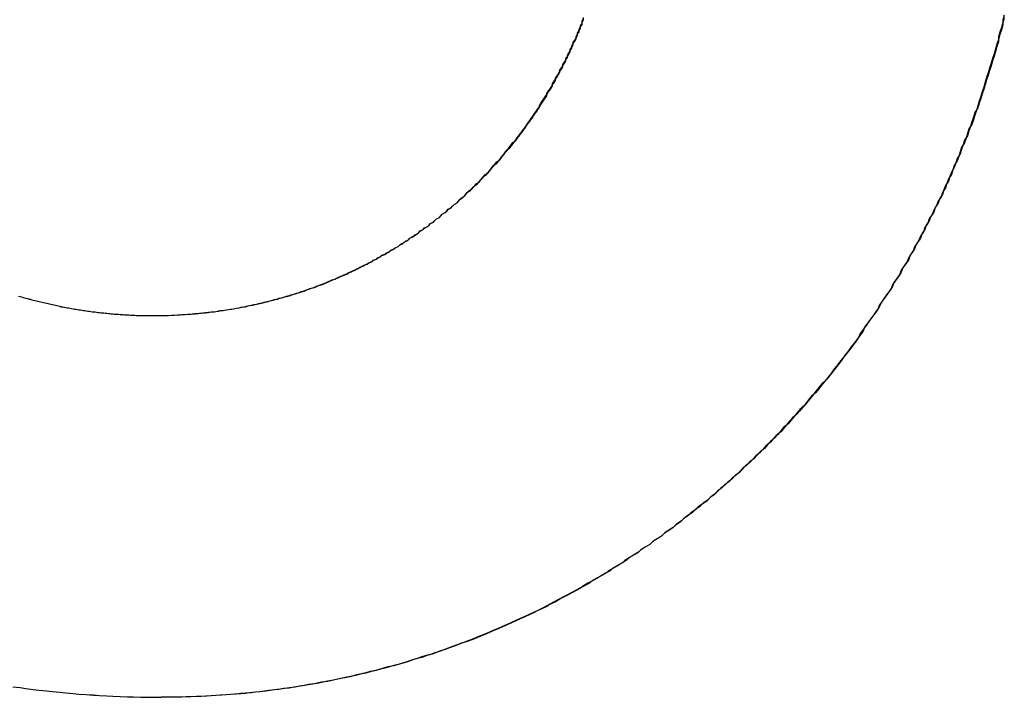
# Model space of a CAD drawing. Extents: x 1107 to 4046, y 937 to 3355.
# Tile 789 of 861: x 3061.638 to 3062.308, y 1749.365 to 1749.826. Entities that reach past the tile are written whole.
import ezdxf

# ---------------------------------------------------------------- set-up
doc = ezdxf.new("R2010")
doc.units = 0
doc.layers.add('KF_VIDA_L___C_LEFT', color=7, linetype='CONTINUOUS')

# ---------------------------------------------------------------- blocks, each defined once
blk = doc.blocks.new('KF_VIDA_L___C_LEFT')
at = {"layer": 'KF_VIDA_L___C_LEFT'}
for points in [[(173.004, 60.6155, 0), (173.003, 60.6122, 0), (173.003, 60.6089, 0), (173.002, 60.6056, 0), (173.001, 60.6023, 0), (173, 60.599, 0), (172.999, 60.5958, 0), (172.998, 60.5925, 0), (172.997, 60.5893, 0), (172.996, 60.586, 0), (172.995, 60.5828, 0), (172.994, 60.5796, 0), (172.993, 60.5763, 0), (172.992, 60.5731, 0), (172.991, 60.5699, 0), (172.99, 60.5667, 0), (172.989, 60.5635, 0), (172.988, 60.5603, 0), (172.987, 60.5571, 0), (172.986, 60.554, 0), (172.985, 60.5508, 0), (172.984, 60.5476, 0), (172.983, 60.5445, 0), (172.982, 60.5413, 0), (172.98, 60.5382, 0), (172.979, 60.5351, 0), (172.978, 60.5319, 0), (172.977, 60.5288, 0), (172.975, 60.5257, 0), (172.974, 60.5226, 0), (172.973, 60.5195, 0), (172.972, 60.5165, 0), (172.97, 60.5134, 0), (172.969, 60.5103, 0), (172.968, 60.5073, 0), (172.966, 60.5042, 0), (172.965, 60.5012, 0), (172.964, 60.4981, 0), (172.962, 60.4951, 0), (172.961, 60.4921, 0), (172.959, 60.4891, 0), (172.958, 60.4861, 0), (172.956, 60.4831, 0), (172.955, 60.4801, 0), (172.953, 60.4772, 0), (172.952, 60.4742, 0), (172.95, 60.4713, 0), (172.949, 60.4683, 0), (172.947, 60.4654, 0), (172.946, 60.4625, 0), (172.944, 60.4596, 0), (172.943, 60.4567, 0), (172.941, 60.4538, 0), (172.939, 60.4509, 0), (172.938, 60.448, 0), (172.936, 60.4451, 0), (172.934, 60.4423, 0), (172.933, 60.4395, 0), (172.931, 60.4366, 0), (172.929, 60.4338, 0), (172.928, 60.431, 0), (172.926, 60.4282, 0), (172.924, 60.4254, 0), (172.922, 60.4226, 0), (172.92, 60.4198, 0), (172.919, 60.4171, 0), (172.917, 60.4143, 0), (172.915, 60.4116, 0), (172.913, 60.4088, 0), (172.911, 60.4061, 0), (172.909, 60.4034, 0), (172.908, 60.4007, 0), (172.906, 60.398, 0), (172.904, 60.3954, 0), (172.902, 60.3927, 0), (172.9, 60.3901, 0), (172.898, 60.3874, 0), (172.896, 60.3848, 0), (172.894, 60.3822, 0), (172.892, 60.3796, 0), (172.89, 60.377, 0), (172.888, 60.3744, 0), (172.886, 60.3718, 0), (172.884, 60.3692, 0), (172.882, 60.3667, 0), (172.88, 60.3642, 0), (172.878, 60.3616, 0), (172.876, 60.3591, 0), (172.873, 60.3566, 0), (172.871, 60.3541, 0), (172.869, 60.3517, 0), (172.867, 60.3492, 0), (172.865, 60.3467, 0), (172.863, 60.3443, 0), (172.86, 60.3419, 0), (172.858, 60.3395, 0), (172.856, 60.3371, 0), (172.854, 60.3347, 0), (172.852, 60.3323, 0), (172.849, 60.3299, 0), (172.847, 60.3276, 0), (172.845, 60.3253, 0), (172.842, 60.3229, 0), (172.84, 60.3206, 0), (172.838, 60.3183, 0), (172.835, 60.316, 0), (172.833, 60.3138, 0), (172.831, 60.3115, 0), (172.828, 60.3093, 0), (172.826, 60.307, 0), (172.824, 60.3048, 0), (172.821, 60.3026, 0), (172.819, 60.3004, 0), (172.816, 60.2982, 0), (172.814, 60.2961, 0), (172.811, 60.2939, 0), (172.809, 60.2918, 0), (172.807, 60.2897, 0), (172.804, 60.2876, 0), (172.802, 60.2855, 0), (172.799, 60.2834, 0), (172.796, 60.2813, 0), (172.794, 60.2793, 0), (172.791, 60.2772, 0), (172.789, 60.2752, 0), (172.786, 60.2732, 0), (172.784, 60.2712, 0), (172.781, 60.2692, 0), (172.779, 60.2673, 0), (172.776, 60.2653, 0), (172.773, 60.2634, 0), (172.771, 60.2615, 0), (172.768, 60.2596, 0), (172.765, 60.2577, 0), (172.763, 60.2558, 0), (172.76, 60.254, 0), (172.757, 60.2521, 0), (172.755, 60.2503, 0), (172.752, 60.2485, 0), (172.749, 60.2467, 0), (172.747, 60.2449, 0), (172.744, 60.2431, 0), (172.741, 60.2414, 0), (172.738, 60.2396, 0), (172.736, 60.2379, 0), (172.733, 60.2362, 0), (172.73, 60.2345, 0), (172.727, 60.2328, 0), (172.724, 60.2312, 0), (172.722, 60.2295, 0), (172.719, 60.2279, 0), (172.716, 60.2263, 0), (172.713, 60.2247, 0), (172.71, 60.2231, 0), (172.707, 60.2215, 0), (172.704, 60.22, 0), (172.702, 60.2185, 0), (172.699, 60.2169, 0), (172.696, 60.2154, 0), (172.693, 60.214, 0), (172.69, 60.2125, 0), (172.687, 60.211, 0), (172.684, 60.2096, 0), (172.681, 60.2082, 0), (172.678, 60.2068, 0), (172.675, 60.2054, 0), (172.672, 60.204, 0), (172.669, 60.2027, 0), (172.666, 60.2014, 0), (172.663, 60.2, 0), (172.66, 60.1987, 0), (172.657, 60.1975, 0), (172.654, 60.1962, 0), (172.651, 60.1949, 0), (172.648, 60.1937, 0), (172.645, 60.1925, 0), (172.642, 60.1913, 0), (172.639, 60.1901, 0), (172.636, 60.189, 0), (172.633, 60.1878, 0), (172.63, 60.1867, 0), (172.627, 60.1856, 0), (172.624, 60.1845, 0), (172.621, 60.1834, 0), (172.618, 60.1823, 0), (172.615, 60.1813, 0), (172.611, 60.1803, 0), (172.608, 60.1793, 0), (172.605, 60.1783, 0), (172.602, 60.1773, 0), (172.599, 60.1763, 0), (172.596, 60.1754, 0), (172.593, 60.1745, 0), (172.589, 60.1736, 0), (172.586, 60.1727, 0), (172.583, 60.1718, 0), (172.58, 60.171, 0), (172.577, 60.1702, 0), (172.573, 60.1694, 0), (172.57, 60.1686, 0), (172.567, 60.1678, 0), (172.564, 60.167, 0), (172.561, 60.1663, 0), (172.557, 60.1656, 0), (172.554, 60.1649, 0), (172.551, 60.1642, 0), (172.548, 60.1635, 0), (172.544, 60.1629, 0), (172.541, 60.1622, 0), (172.538, 60.1616, 0), (172.535, 60.161, 0), (172.531, 60.1605, 0), (172.528, 60.1599, 0), (172.525, 60.1594, 0), (172.522, 60.1588, 0), (172.518, 60.1583, 0), (172.515, 60.1579, 0), (172.512, 60.1574, 0), (172.508, 60.157, 0), (172.505, 60.1565, 0), (172.502, 60.1561, 0), (172.498, 60.1557, 0), (172.495, 60.1554, 0), (172.492, 60.155, 0), (172.488, 60.1547, 0), (172.485, 60.1544, 0), (172.482, 60.1541, 0), (172.478, 60.1538, 0), (172.475, 60.1535, 0), (172.472, 60.1533, 0), (172.468, 60.1531, 0), (172.465, 60.1529, 0), (172.462, 60.1527, 0), (172.458, 60.1525, 0), (172.455, 60.1524, 0), (172.451, 60.1523, 0), (172.448, 60.1522, 0), (172.445, 60.1521, 0), (172.441, 60.152, 0), (172.438, 60.152, 0), (172.435, 60.1519, 0), (172.431, 60.1519, 0)], [(173.004, 60.6138, 0), (173.003, 60.6105, 0), (173.002, 60.6072, 0), (173.001, 60.6039, 0), (173, 60.6007, 0), (173, 60.5974, 0), (172.999, 60.5942, 0), (172.998, 60.5909, 0), (172.997, 60.5877, 0), (172.996, 60.5845, 0), (172.995, 60.5812, 0), (172.994, 60.578, 0), (172.993, 60.5748, 0), (172.992, 60.5716, 0), (172.991, 60.5684, 0), (172.99, 60.5652, 0), (172.989, 60.562, 0), (172.988, 60.5588, 0), (172.987, 60.5557, 0), (172.986, 60.5525, 0), (172.984, 60.5493, 0), (172.983, 60.5462, 0), (172.982, 60.543, 0), (172.981, 60.5399, 0), (172.98, 60.5368, 0), (172.979, 60.5336, 0), (172.977, 60.5305, 0), (172.976, 60.5274, 0), (172.975, 60.5243, 0), (172.974, 60.5212, 0), (172.972, 60.5181, 0), (172.971, 60.5151, 0), (172.97, 60.512, 0), (172.968, 60.5089, 0), (172.967, 60.5059, 0), (172.966, 60.5028, 0), (172.964, 60.4998, 0), (172.963, 60.4967, 0), (172.962, 60.4937, 0), (172.96, 60.4907, 0), (172.959, 60.4877, 0), (172.957, 60.4847, 0), (172.956, 60.4817, 0), (172.954, 60.4787, 0), (172.953, 60.4758, 0), (172.951, 60.4728, 0), (172.95, 60.4699, 0), (172.948, 60.4669, 0), (172.947, 60.464, 0), (172.945, 60.461, 0), (172.943, 60.4581, 0), (172.942, 60.4552, 0), (172.94, 60.4523, 0), (172.939, 60.4494, 0), (172.937, 60.4466, 0), (172.935, 60.4437, 0), (172.934, 60.4408, 0), (172.932, 60.438, 0), (172.93, 60.4351, 0), (172.928, 60.4323, 0), (172.927, 60.4295, 0), (172.925, 60.4267, 0), (172.923, 60.4239, 0), (172.921, 60.4211, 0), (172.919, 60.4183, 0), (172.918, 60.4155, 0), (172.916, 60.4128, 0), (172.914, 60.41, 0), (172.912, 60.4073, 0), (172.91, 60.4046, 0), (172.908, 60.4019, 0), (172.906, 60.3992, 0), (172.905, 60.3965, 0), (172.903, 60.3938, 0), (172.901, 60.3911, 0), (172.899, 60.3884, 0), (172.897, 60.3858, 0), (172.895, 60.3832, 0), (172.893, 60.3805, 0), (172.891, 60.3779, 0), (172.889, 60.3753, 0), (172.887, 60.3727, 0), (172.885, 60.3701, 0), (172.883, 60.3676, 0), (172.88, 60.365, 0), (172.878, 60.3625, 0), (172.876, 60.3599, 0), (172.874, 60.3574, 0), (172.872, 60.3549, 0), (172.87, 60.3524, 0), (172.868, 60.3499, 0), (172.865, 60.3475, 0), (172.863, 60.345, 0), (172.861, 60.3426, 0), (172.859, 60.3401, 0), (172.857, 60.3377, 0), (172.854, 60.3353, 0), (172.852, 60.3329, 0), (172.85, 60.3305, 0), (172.848, 60.3282, 0), (172.845, 60.3258, 0), (172.843, 60.3235, 0), (172.841, 60.3211, 0), (172.838, 60.3188, 0), (172.836, 60.3165, 0), (172.834, 60.3142, 0), (172.831, 60.3119, 0), (172.829, 60.3097, 0), (172.826, 60.3074, 0), (172.824, 60.3052, 0), (172.822, 60.303, 0), (172.819, 60.3008, 0), (172.817, 60.2986, 0), (172.814, 60.2964, 0), (172.812, 60.2942, 0), (172.809, 60.2921, 0), (172.807, 60.2899, 0), (172.804, 60.2878, 0), (172.802, 60.2857, 0), (172.799, 60.2836, 0), (172.797, 60.2815, 0), (172.794, 60.2795, 0), (172.792, 60.2774, 0), (172.789, 60.2754, 0), (172.786, 60.2733, 0), (172.784, 60.2713, 0), (172.781, 60.2693, 0), (172.779, 60.2674, 0), (172.776, 60.2654, 0), (172.773, 60.2635, 0), (172.771, 60.2615, 0), (172.768, 60.2596, 0), (172.765, 60.2577, 0), (172.763, 60.2558, 0), (172.76, 60.2539, 0), (172.757, 60.2521, 0), (172.755, 60.2502, 0), (172.752, 60.2484, 0), (172.749, 60.2466, 0), (172.746, 60.2448, 0), (172.744, 60.243, 0), (172.741, 60.2413, 0), (172.738, 60.2395, 0), (172.735, 60.2378, 0), (172.733, 60.2361, 0), (172.73, 60.2344, 0), (172.727, 60.2327, 0), (172.724, 60.231, 0), (172.721, 60.2294, 0), (172.718, 60.2277, 0), (172.716, 60.2261, 0), (172.713, 60.2245, 0), (172.71, 60.2229, 0), (172.707, 60.2214, 0), (172.704, 60.2198, 0), (172.701, 60.2183, 0), (172.698, 60.2167, 0), (172.695, 60.2152, 0), (172.693, 60.2137, 0), (172.69, 60.2123, 0), (172.687, 60.2108, 0), (172.684, 60.2094, 0), (172.681, 60.208, 0), (172.678, 60.2066, 0), (172.675, 60.2052, 0), (172.672, 60.2038, 0), (172.669, 60.2025, 0), (172.666, 60.2011, 0), (172.663, 60.1998, 0), (172.66, 60.1985, 0), (172.657, 60.1972, 0), (172.654, 60.1959, 0), (172.651, 60.1947, 0), (172.648, 60.1935, 0), (172.645, 60.1922, 0), (172.642, 60.191, 0), (172.639, 60.1899, 0), (172.635, 60.1887, 0), (172.632, 60.1876, 0), (172.629, 60.1864, 0), (172.626, 60.1853, 0), (172.623, 60.1842, 0), (172.62, 60.1831, 0), (172.617, 60.1821, 0), (172.614, 60.1811, 0), (172.611, 60.18, 0), (172.608, 60.179, 0), (172.604, 60.178, 0), (172.601, 60.1771, 0), (172.598, 60.1761, 0), (172.595, 60.1752, 0), (172.592, 60.1743, 0), (172.589, 60.1734, 0), (172.585, 60.1725, 0), (172.582, 60.1716, 0), (172.579, 60.1708, 0), (172.576, 60.17, 0), (172.573, 60.1692, 0), (172.57, 60.1684, 0), (172.566, 60.1676, 0), (172.563, 60.1669, 0), (172.56, 60.1661, 0), (172.557, 60.1654, 0), (172.553, 60.1647, 0), (172.55, 60.164, 0), (172.547, 60.1634, 0), (172.544, 60.1627, 0), (172.54, 60.1621, 0), (172.537, 60.1615, 0), (172.534, 60.1609, 0), (172.531, 60.1603, 0), (172.527, 60.1598, 0), (172.524, 60.1593, 0), (172.521, 60.1587, 0), (172.518, 60.1582, 0), (172.514, 60.1578, 0), (172.511, 60.1573, 0), (172.508, 60.1569, 0), (172.504, 60.1565, 0), (172.501, 60.1561, 0), (172.498, 60.1557, 0), (172.495, 60.1553, 0), (172.491, 60.155, 0), (172.488, 60.1546, 0), (172.485, 60.1543, 0), (172.481, 60.154, 0), (172.478, 60.1538, 0), (172.475, 60.1535, 0), (172.471, 60.1533, 0), (172.468, 60.1531, 0), (172.465, 60.1529, 0), (172.461, 60.1527, 0), (172.458, 60.1525, 0), (172.455, 60.1524, 0), (172.451, 60.1523, 0), (172.448, 60.1522, 0), (172.445, 60.1521, 0), (172.441, 60.152, 0), (172.438, 60.152, 0), (172.435, 60.1519, 0), (172.431, 60.1519, 0)], [(172.426, 60.4113, 0), (172.427, 60.4113, 0), (172.429, 60.4114, 0), (172.431, 60.4114, 0), (172.433, 60.4114, 0), (172.435, 60.4115, 0), (172.436, 60.4115, 0), (172.438, 60.4116, 0), (172.44, 60.4117, 0), (172.442, 60.4118, 0), (172.444, 60.4119, 0), (172.445, 60.412, 0), (172.447, 60.4121, 0), (172.449, 60.4122, 0), (172.451, 60.4124, 0), (172.452, 60.4125, 0), (172.454, 60.4127, 0), (172.456, 60.4128, 0), (172.458, 60.413, 0), (172.46, 60.4132, 0), (172.461, 60.4134, 0), (172.463, 60.4136, 0), (172.465, 60.4138, 0), (172.467, 60.414, 0), (172.468, 60.4142, 0), (172.47, 60.4145, 0), (172.472, 60.4147, 0), (172.474, 60.415, 0), (172.475, 60.4153, 0), (172.477, 60.4155, 0), (172.479, 60.4158, 0), (172.481, 60.4161, 0), (172.482, 60.4164, 0), (172.484, 60.4167, 0), (172.486, 60.4171, 0), (172.488, 60.4174, 0), (172.489, 60.4178, 0), (172.491, 60.4181, 0), (172.493, 60.4185, 0), (172.494, 60.4188, 0), (172.496, 60.4192, 0), (172.498, 60.4196, 0), (172.5, 60.42, 0), (172.501, 60.4204, 0), (172.503, 60.4208, 0), (172.505, 60.4213, 0), (172.506, 60.4217, 0), (172.508, 60.4222, 0), (172.51, 60.4226, 0), (172.511, 60.4231, 0), (172.513, 60.4235, 0), (172.515, 60.424, 0), (172.516, 60.4245, 0), (172.518, 60.425, 0), (172.52, 60.4255, 0), (172.521, 60.426, 0), (172.523, 60.4266, 0), (172.525, 60.4271, 0), (172.526, 60.4277, 0), (172.528, 60.4282, 0), (172.53, 60.4288, 0), (172.531, 60.4293, 0), (172.533, 60.4299, 0), (172.535, 60.4305, 0), (172.536, 60.4311, 0), (172.538, 60.4317, 0), (172.539, 60.4323, 0), (172.541, 60.433, 0), (172.543, 60.4336, 0), (172.544, 60.4342, 0), (172.546, 60.4349, 0), (172.547, 60.4356, 0), (172.549, 60.4362, 0), (172.551, 60.4369, 0), (172.552, 60.4376, 0), (172.554, 60.4383, 0), (172.555, 60.439, 0), (172.557, 60.4397, 0), (172.558, 60.4404, 0), (172.56, 60.4412, 0), (172.562, 60.4419, 0), (172.563, 60.4426, 0), (172.565, 60.4434, 0), (172.566, 60.4442, 0), (172.568, 60.4449, 0), (172.569, 60.4457, 0), (172.571, 60.4465, 0), (172.572, 60.4473, 0), (172.574, 60.4481, 0), (172.575, 60.4489, 0), (172.577, 60.4497, 0), (172.578, 60.4506, 0), (172.58, 60.4514, 0), (172.581, 60.4523, 0), (172.583, 60.4531, 0), (172.584, 60.454, 0), (172.586, 60.4548, 0), (172.587, 60.4557, 0), (172.589, 60.4566, 0), (172.59, 60.4575, 0), (172.592, 60.4584, 0), (172.593, 60.4593, 0), (172.595, 60.4602, 0), (172.596, 60.4612, 0), (172.598, 60.4621, 0), (172.599, 60.4631, 0), (172.6, 60.464, 0), (172.602, 60.465, 0), (172.603, 60.4659, 0), (172.605, 60.4669, 0), (172.606, 60.4679, 0), (172.607, 60.4689, 0), (172.609, 60.4699, 0), (172.61, 60.4709, 0), (172.612, 60.4719, 0), (172.613, 60.4729, 0), (172.614, 60.4739, 0), (172.616, 60.475, 0), (172.617, 60.476, 0), (172.618, 60.4771, 0), (172.62, 60.4781, 0), (172.621, 60.4792, 0), (172.622, 60.4803, 0), (172.624, 60.4814, 0), (172.625, 60.4824, 0), (172.626, 60.4835, 0), (172.628, 60.4846, 0), (172.629, 60.4858, 0), (172.63, 60.4869, 0), (172.632, 60.488, 0), (172.633, 60.4891, 0), (172.634, 60.4903, 0), (172.635, 60.4914, 0), (172.637, 60.4926, 0), (172.638, 60.4937, 0), (172.639, 60.4949, 0), (172.64, 60.4961, 0), (172.642, 60.4973, 0), (172.643, 60.4984, 0), (172.644, 60.4996, 0), (172.645, 60.5008, 0), (172.647, 60.5021, 0), (172.648, 60.5033, 0), (172.649, 60.5045, 0), (172.65, 60.5057, 0), (172.651, 60.507, 0), (172.653, 60.5082, 0), (172.654, 60.5095, 0), (172.655, 60.5107, 0), (172.656, 60.512, 0), (172.657, 60.5132, 0), (172.658, 60.5145, 0), (172.659, 60.5158, 0), (172.661, 60.5171, 0), (172.662, 60.5184, 0), (172.663, 60.5197, 0), (172.664, 60.521, 0), (172.665, 60.5223, 0), (172.666, 60.5236, 0), (172.667, 60.525, 0), (172.668, 60.5263, 0), (172.669, 60.5276, 0), (172.67, 60.529, 0), (172.672, 60.5303, 0), (172.673, 60.5317, 0), (172.674, 60.5331, 0), (172.675, 60.5344, 0), (172.676, 60.5358, 0), (172.677, 60.5372, 0), (172.678, 60.5386, 0), (172.679, 60.54, 0), (172.68, 60.5414, 0), (172.681, 60.5428, 0), (172.682, 60.5442, 0), (172.683, 60.5456, 0), (172.684, 60.547, 0), (172.685, 60.5485, 0), (172.686, 60.5499, 0), (172.687, 60.5513, 0), (172.688, 60.5528, 0), (172.688, 60.5542, 0), (172.689, 60.5557, 0), (172.69, 60.5572, 0), (172.691, 60.5586, 0), (172.692, 60.5601, 0), (172.693, 60.5616, 0), (172.694, 60.5631, 0), (172.695, 60.5645, 0), (172.696, 60.566, 0), (172.697, 60.5675, 0), (172.697, 60.569, 0), (172.698, 60.5706, 0), (172.699, 60.5721, 0), (172.7, 60.5736, 0), (172.701, 60.5751, 0), (172.702, 60.5767, 0), (172.702, 60.5782, 0), (172.703, 60.5797, 0), (172.704, 60.5813, 0), (172.705, 60.5828, 0), (172.706, 60.5844, 0), (172.706, 60.5859, 0), (172.707, 60.5875, 0), (172.708, 60.5891, 0), (172.709, 60.5907, 0), (172.709, 60.5922, 0), (172.71, 60.5938, 0), (172.711, 60.5954, 0), (172.711, 60.597, 0), (172.712, 60.5986, 0), (172.713, 60.6002, 0), (172.714, 60.6018, 0), (172.714, 60.6034, 0), (172.715, 60.605, 0), (172.716, 60.6067, 0), (172.716, 60.6083, 0), (172.717, 60.6099, 0), (172.717, 60.6116, 0), (172.718, 60.6132, 0)], [(172.426, 60.4113, 0), (172.427, 60.4113, 0), (172.429, 60.4114, 0), (172.431, 60.4114, 0), (172.433, 60.4114, 0), (172.434, 60.4115, 0), (172.436, 60.4115, 0), (172.438, 60.4116, 0), (172.44, 60.4117, 0), (172.442, 60.4118, 0), (172.443, 60.4119, 0), (172.445, 60.412, 0), (172.447, 60.4121, 0), (172.449, 60.4122, 0), (172.45, 60.4123, 0), (172.452, 60.4125, 0), (172.454, 60.4126, 0), (172.456, 60.4128, 0), (172.457, 60.413, 0), (172.459, 60.4131, 0), (172.461, 60.4133, 0), (172.463, 60.4135, 0), (172.464, 60.4137, 0), (172.466, 60.414, 0), (172.468, 60.4142, 0), (172.47, 60.4144, 0), (172.471, 60.4147, 0), (172.473, 60.4149, 0), (172.475, 60.4152, 0), (172.477, 60.4155, 0), (172.478, 60.4157, 0), (172.48, 60.416, 0), (172.482, 60.4163, 0), (172.484, 60.4167, 0), (172.485, 60.417, 0), (172.487, 60.4173, 0), (172.489, 60.4176, 0), (172.49, 60.418, 0), (172.492, 60.4184, 0), (172.494, 60.4187, 0), (172.496, 60.4191, 0), (172.497, 60.4195, 0), (172.499, 60.4199, 0), (172.501, 60.4203, 0), (172.502, 60.4207, 0), (172.504, 60.4211, 0), (172.506, 60.4216, 0), (172.508, 60.422, 0), (172.509, 60.4225, 0), (172.511, 60.4229, 0), (172.513, 60.4234, 0), (172.514, 60.4239, 0), (172.516, 60.4244, 0), (172.518, 60.4248, 0), (172.519, 60.4254, 0), (172.521, 60.4259, 0), (172.523, 60.4264, 0), (172.524, 60.4269, 0), (172.526, 60.4275, 0), (172.528, 60.428, 0), (172.529, 60.4286, 0), (172.531, 60.4292, 0), (172.532, 60.4297, 0), (172.534, 60.4303, 0), (172.536, 60.4309, 0), (172.537, 60.4315, 0), (172.539, 60.4321, 0), (172.541, 60.4328, 0), (172.542, 60.4334, 0), (172.544, 60.434, 0), (172.545, 60.4347, 0), (172.547, 60.4354, 0), (172.549, 60.436, 0), (172.55, 60.4367, 0), (172.552, 60.4374, 0), (172.553, 60.4381, 0), (172.555, 60.4388, 0), (172.557, 60.4395, 0), (172.558, 60.4402, 0), (172.56, 60.441, 0), (172.561, 60.4417, 0), (172.563, 60.4424, 0), (172.564, 60.4432, 0), (172.566, 60.444, 0), (172.567, 60.4447, 0), (172.569, 60.4455, 0), (172.571, 60.4463, 0), (172.572, 60.4471, 0), (172.574, 60.4479, 0), (172.575, 60.4487, 0), (172.577, 60.4496, 0), (172.578, 60.4504, 0), (172.58, 60.4512, 0), (172.581, 60.4521, 0), (172.583, 60.4529, 0), (172.584, 60.4538, 0), (172.586, 60.4547, 0), (172.587, 60.4556, 0), (172.589, 60.4565, 0), (172.59, 60.4574, 0), (172.592, 60.4583, 0), (172.593, 60.4592, 0), (172.594, 60.4601, 0), (172.596, 60.461, 0), (172.597, 60.462, 0), (172.599, 60.4629, 0), (172.6, 60.4639, 0), (172.602, 60.4648, 0), (172.603, 60.4658, 0), (172.605, 60.4668, 0), (172.606, 60.4678, 0), (172.607, 60.4688, 0), (172.609, 60.4698, 0), (172.61, 60.4708, 0), (172.612, 60.4718, 0), (172.613, 60.4729, 0), (172.614, 60.4739, 0), (172.616, 60.4749, 0), (172.617, 60.476, 0), (172.618, 60.477, 0), (172.62, 60.4781, 0), (172.621, 60.4792, 0), (172.622, 60.4803, 0), (172.624, 60.4814, 0), (172.625, 60.4825, 0), (172.626, 60.4836, 0), (172.628, 60.4847, 0), (172.629, 60.4858, 0), (172.63, 60.4869, 0), (172.632, 60.488, 0), (172.633, 60.4892, 0), (172.634, 60.4903, 0), (172.636, 60.4915, 0), (172.637, 60.4927, 0), (172.638, 60.4938, 0), (172.639, 60.495, 0), (172.641, 60.4962, 0), (172.642, 60.4974, 0), (172.643, 60.4986, 0), (172.644, 60.4998, 0), (172.646, 60.501, 0), (172.647, 60.5022, 0), (172.648, 60.5034, 0), (172.649, 60.5047, 0), (172.65, 60.5059, 0), (172.652, 60.5072, 0), (172.653, 60.5084, 0), (172.654, 60.5097, 0), (172.655, 60.5109, 0), (172.656, 60.5122, 0), (172.657, 60.5135, 0), (172.659, 60.5148, 0), (172.66, 60.5161, 0), (172.661, 60.5174, 0), (172.662, 60.5187, 0), (172.663, 60.52, 0), (172.664, 60.5213, 0), (172.665, 60.5226, 0), (172.666, 60.524, 0), (172.668, 60.5253, 0), (172.669, 60.5267, 0), (172.67, 60.528, 0), (172.671, 60.5294, 0), (172.672, 60.5307, 0), (172.673, 60.5321, 0), (172.674, 60.5335, 0), (172.675, 60.5349, 0), (172.676, 60.5362, 0), (172.677, 60.5376, 0), (172.678, 60.539, 0), (172.679, 60.5404, 0), (172.68, 60.5419, 0), (172.681, 60.5433, 0), (172.682, 60.5447, 0), (172.683, 60.5461, 0), (172.684, 60.5476, 0), (172.685, 60.549, 0), (172.686, 60.5504, 0), (172.687, 60.5519, 0), (172.688, 60.5533, 0), (172.689, 60.5548, 0), (172.69, 60.5563, 0), (172.691, 60.5577, 0), (172.692, 60.5592, 0), (172.693, 60.5607, 0), (172.693, 60.5622, 0), (172.694, 60.5637, 0), (172.695, 60.5652, 0), (172.696, 60.5667, 0), (172.697, 60.5682, 0), (172.698, 60.5697, 0), (172.699, 60.5712, 0), (172.699, 60.5728, 0), (172.7, 60.5743, 0), (172.701, 60.5758, 0), (172.702, 60.5774, 0), (172.703, 60.5789, 0), (172.704, 60.5805, 0), (172.704, 60.582, 0), (172.705, 60.5836, 0), (172.706, 60.5851, 0), (172.707, 60.5867, 0), (172.707, 60.5883, 0), (172.708, 60.5899, 0), (172.709, 60.5914, 0), (172.71, 60.593, 0), (172.71, 60.5946, 0), (172.711, 60.5962, 0), (172.712, 60.5978, 0), (172.713, 60.5994, 0), (172.713, 60.601, 0), (172.714, 60.6026, 0), (172.715, 60.6042, 0), (172.715, 60.6059, 0), (172.716, 60.6075, 0), (172.717, 60.6091, 0), (172.717, 60.6108, 0), (172.718, 60.6124, 0), (172.718, 60.614, 0)], [(172.334, 60.4245, 0), (172.335, 60.4243, 0), (172.336, 60.424, 0), (172.337, 60.4237, 0), (172.338, 60.4234, 0), (172.339, 60.4232, 0), (172.34, 60.4229, 0), (172.341, 60.4226, 0), (172.342, 60.4224, 0), (172.343, 60.4221, 0), (172.344, 60.4219, 0), (172.345, 60.4216, 0), (172.346, 60.4214, 0), (172.347, 60.4211, 0), (172.348, 60.4209, 0), (172.349, 60.4206, 0), (172.35, 60.4204, 0), (172.351, 60.4202, 0), (172.352, 60.4199, 0), (172.353, 60.4197, 0), (172.354, 60.4195, 0), (172.355, 60.4193, 0), (172.356, 60.4191, 0), (172.357, 60.4188, 0), (172.358, 60.4186, 0), (172.359, 60.4184, 0), (172.36, 60.4182, 0), (172.361, 60.418, 0), (172.362, 60.4178, 0), (172.362, 60.4176, 0), (172.363, 60.4174, 0), (172.364, 60.4172, 0), (172.365, 60.417, 0), (172.366, 60.4169, 0), (172.367, 60.4167, 0), (172.368, 60.4165, 0), (172.369, 60.4163, 0), (172.37, 60.4161, 0), (172.371, 60.416, 0), (172.372, 60.4158, 0), (172.373, 60.4156, 0), (172.374, 60.4155, 0), (172.375, 60.4153, 0), (172.376, 60.4152, 0), (172.377, 60.415, 0), (172.378, 60.4149, 0), (172.379, 60.4147, 0), (172.38, 60.4146, 0), (172.381, 60.4144, 0), (172.382, 60.4143, 0), (172.383, 60.4142, 0), (172.384, 60.414, 0), (172.385, 60.4139, 0), (172.386, 60.4138, 0), (172.387, 60.4137, 0), (172.388, 60.4135, 0), (172.389, 60.4134, 0), (172.39, 60.4133, 0), (172.391, 60.4132, 0), (172.392, 60.4131, 0), (172.393, 60.413, 0), (172.394, 60.4129, 0), (172.395, 60.4128, 0), (172.396, 60.4127, 0), (172.397, 60.4126, 0), (172.398, 60.4125, 0), (172.399, 60.4124, 0), (172.4, 60.4123, 0), (172.401, 60.4123, 0), (172.402, 60.4122, 0), (172.403, 60.4121, 0), (172.404, 60.4121, 0), (172.405, 60.412, 0), (172.406, 60.4119, 0), (172.407, 60.4119, 0), (172.408, 60.4118, 0), (172.409, 60.4118, 0), (172.41, 60.4117, 0), (172.411, 60.4117, 0), (172.412, 60.4116, 0), (172.413, 60.4116, 0), (172.414, 60.4115, 0), (172.415, 60.4115, 0), (172.416, 60.4115, 0), (172.417, 60.4114, 0), (172.418, 60.4114, 0), (172.419, 60.4114, 0), (172.42, 60.4114, 0), (172.421, 60.4114, 0), (172.422, 60.4113, 0), (172.423, 60.4113, 0), (172.425, 60.4113, 0), (172.426, 60.4113, 0)], [(172.334, 60.4245, 0), (172.335, 60.4243, 0), (172.336, 60.424, 0), (172.337, 60.4237, 0), (172.338, 60.4234, 0), (172.339, 60.4232, 0), (172.34, 60.4229, 0), (172.341, 60.4226, 0), (172.342, 60.4224, 0), (172.343, 60.4221, 0), (172.344, 60.4219, 0), (172.345, 60.4216, 0), (172.346, 60.4214, 0), (172.347, 60.4211, 0), (172.348, 60.4209, 0), (172.349, 60.4206, 0), (172.35, 60.4204, 0), (172.351, 60.4202, 0), (172.352, 60.4199, 0), (172.353, 60.4197, 0), (172.354, 60.4195, 0), (172.355, 60.4193, 0), (172.356, 60.4191, 0), (172.357, 60.4188, 0), (172.358, 60.4186, 0), (172.359, 60.4184, 0), (172.36, 60.4182, 0), (172.361, 60.418, 0), (172.362, 60.4178, 0), (172.363, 60.4176, 0), (172.363, 60.4174, 0), (172.364, 60.4172, 0), (172.365, 60.417, 0), (172.366, 60.4169, 0), (172.367, 60.4167, 0), (172.368, 60.4165, 0), (172.369, 60.4163, 0), (172.37, 60.4161, 0), (172.371, 60.416, 0), (172.372, 60.4158, 0), (172.373, 60.4156, 0), (172.374, 60.4155, 0), (172.375, 60.4153, 0), (172.376, 60.4152, 0), (172.377, 60.415, 0), (172.378, 60.4149, 0), (172.379, 60.4147, 0), (172.38, 60.4146, 0), (172.381, 60.4144, 0), (172.382, 60.4143, 0), (172.383, 60.4142, 0), (172.384, 60.414, 0), (172.385, 60.4139, 0), (172.386, 60.4138, 0), (172.387, 60.4137, 0), (172.388, 60.4135, 0), (172.389, 60.4134, 0), (172.39, 60.4133, 0), (172.391, 60.4132, 0), (172.392, 60.4131, 0), (172.393, 60.413, 0), (172.394, 60.4129, 0), (172.395, 60.4128, 0), (172.396, 60.4127, 0), (172.397, 60.4126, 0), (172.398, 60.4125, 0), (172.399, 60.4124, 0), (172.4, 60.4123, 0), (172.401, 60.4123, 0), (172.402, 60.4122, 0), (172.403, 60.4121, 0), (172.404, 60.4121, 0), (172.405, 60.412, 0), (172.406, 60.4119, 0), (172.407, 60.4119, 0), (172.408, 60.4118, 0), (172.409, 60.4118, 0), (172.41, 60.4117, 0), (172.411, 60.4117, 0), (172.412, 60.4116, 0), (172.413, 60.4116, 0), (172.414, 60.4115, 0), (172.415, 60.4115, 0), (172.416, 60.4115, 0), (172.417, 60.4114, 0), (172.418, 60.4114, 0), (172.419, 60.4114, 0), (172.42, 60.4114, 0), (172.421, 60.4114, 0), (172.422, 60.4113, 0), (172.423, 60.4113, 0), (172.425, 60.4113, 0), (172.426, 60.4113, 0)], [(172.33, 60.1591, 0), (172.335, 60.1585, 0), (172.339, 60.1579, 0), (172.344, 60.1573, 0), (172.348, 60.1568, 0), (172.353, 60.1563, 0), (172.357, 60.1558, 0), (172.362, 60.1553, 0), (172.366, 60.1549, 0), (172.371, 60.1545, 0), (172.375, 60.1541, 0), (172.38, 60.1538, 0), (172.385, 60.1535, 0), (172.389, 60.1532, 0), (172.394, 60.1529, 0), (172.398, 60.1527, 0), (172.403, 60.1525, 0), (172.408, 60.1523, 0), (172.412, 60.1522, 0), (172.417, 60.1521, 0), (172.422, 60.152, 0), (172.426, 60.1519, 0), (172.431, 60.1519, 0)], [(172.33, 60.1591, 0), (172.335, 60.1585, 0), (172.339, 60.1579, 0), (172.344, 60.1573, 0), (172.348, 60.1568, 0), (172.353, 60.1562, 0), (172.357, 60.1558, 0), (172.362, 60.1553, 0), (172.366, 60.1549, 0), (172.371, 60.1545, 0), (172.375, 60.1541, 0), (172.38, 60.1538, 0), (172.385, 60.1534, 0), (172.389, 60.1532, 0), (172.394, 60.1529, 0), (172.398, 60.1527, 0), (172.403, 60.1525, 0), (172.408, 60.1523, 0), (172.412, 60.1522, 0), (172.417, 60.1521, 0), (172.422, 60.152, 0), (172.426, 60.1519, 0), (172.431, 60.1519, 0)]]:
    blk.add_polyline3d(points, dxfattribs=at)

msp = doc.modelspace()

# ---------------------------------------------------------------- block references
at = {"layer": 'KF_VIDA_L___C_LEFT'}
msp.add_blockref('KF_VIDA_L___C_LEFT', (2889.30355, 1689.21316), dxfattribs=at)

doc.saveas('drawing.dxf')
